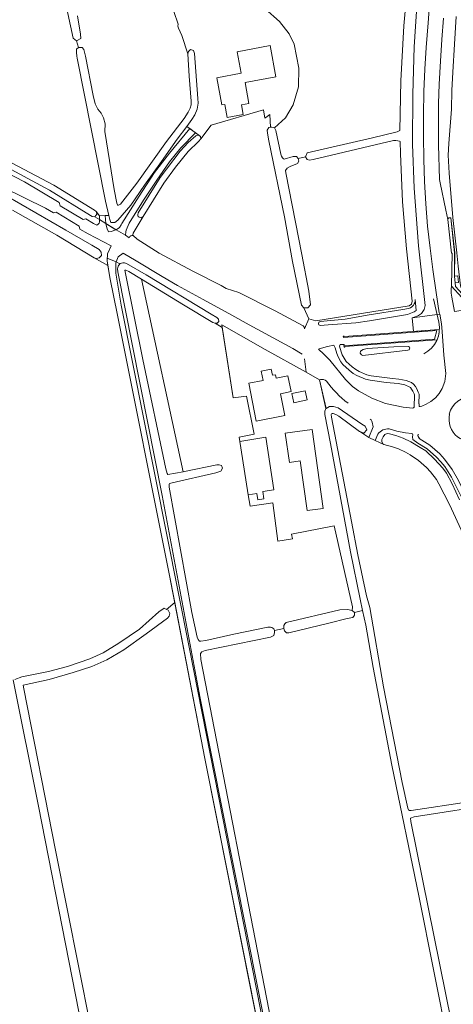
# Model space of a CAD drawing. Header units: metres. Extents: x 209813 to 223847, y 571801 to 587119.
# Tile 368 of 656: x 217443 to 217636, y 578054 to 578491. Entities that reach past the tile are written whole.
import ezdxf

# ---------------------------------------------------------------- set-up
doc = ezdxf.new("R2010")
doc.units = ezdxf.units.M
for name, color, linetype, lineweight in [('B-RO-BV-GELEIDECONSTRUCTIE-G', 8, 'Continuous', 0), ('B-RO-GR-BEPLANTING_CULTUUR_BOSPLANTSOEN-GV', 8, 'Continuous', 0), ('B-RO-GR-BOUWLAND-GV', 8, 'Continuous', 0), ('B-RO-GR-GRAS-GV', 8, 'Continuous', 0), ('B-RO-GR-GROENVOORZIENING-GV', 8, 'Continuous', 0), ('B-RO-IE-TERREINAFSCHEIDING_KUNSTMATIG_MUUR-GV', 8, 'Continuous', 0), ('B-RO-OG-TERREIN_CULTUURSCHEIDING-GV', 8, 'Continuous', 0), ('B-RO-OG-TERREIN_ERF-GV', 8, 'Continuous', 0), ('B-RO-OG-WATER_GREPPEL-GV', 8, 'Continuous', 0), ('B-RO-OG-WEG-GV', 8, 'Continuous', 0), ('B-RO-VH-ONVERHARD-GV', 8, 'Continuous', 0), ('B-RO-VH-VERHARDING_HALFVERHARDING-GV', 8, 'Continuous', 0), ('B-RO-VH-VERHARDING_OPEN-GV', 8, 'Continuous', 0), ('B-RO-VH-VERHARDING_PUIN-GV', 8, 'Continuous', 0), ('B-RO-VH-VERHARDING_TEGEL-GV', 8, 'Continuous', 0)]:
    doc.layers.add(name, color=color, linetype=linetype, lineweight=lineweight)

msp = doc.modelspace()

# ---------------------------------------------------------------- linework, layer by layer
at = {"layer": 'B-RO-BV-GELEIDECONSTRUCTIE-G', "flags": 128}
msp.add_lwpolyline([(217629.233, 578356.512), (217626.804, 578366.85)], dxfattribs=at)
msp.add_lwpolyline([(217629.233, 578356.512), (217626.804, 578366.85)], dxfattribs=at)
at = {"layer": 'B-RO-BV-GELEIDECONSTRUCTIE-G'}
msp.add_lwpolyline([(217622.533, 578342.557, 0.3360596), (217629.233, 578356.512)], format="xyb", dxfattribs=at)
msp.add_lwpolyline([(217622.533, 578342.557, 0.3360596), (217629.233, 578356.512)], format="xyb", dxfattribs=at)
at = {"layer": 'B-RO-GR-BEPLANTING_CULTUUR_BOSPLANTSOEN-GV', "flags": 128}
msp.add_lwpolyline([(217497.247, 578375.647), (217491.533, 578379.001), (217490.265, 578379.61), (217489.849, 578379.638), (217490.102, 578378.205), (217497.744, 578339.982), (217507.973, 578291.431), (217508.575, 578289.352), (217508.853, 578288.988), (217515.721, 578290.169)], close=True, dxfattribs=at)
at = {"layer": 'B-RO-GR-BOUWLAND-GV', "flags": 128}
msp.add_lwpolyline([(217508.382, 578229.122), (217509.068, 578228.763), (217509.846, 578227.315), (217509.537, 578226.081), (217508.797, 578225.242), (217499.352, 578218.314), (217489.361, 578211.238), (217481.841, 578206.753), (217475.191, 578203.851), (217466.852, 578201.082), (217456.174, 578198.051), (217444.686, 578195.559), (217444.979, 578193.956), (217458.972, 578122.375), (217495.227, 577940.09), (217495.534, 577939.587), (217495.782, 577939.417), (217496.225, 577939.427), (217499.324, 577939.982), (217559.911, 577952.406), (217566.079, 577953.761), (217567.095, 577953.355), (217525.265, 578163.05), (217511.995, 578232.214)], close=True, dxfattribs=at)
msp.add_lwpolyline([(217417.262, 578111.834), (217480.675, 577794.898), (217481.292, 577791.882), (217481.135, 577790.075), (217481.799, 577788.416), (217482.933, 577788.282), (217483.862, 577788.282), (217485.719, 577788.51), (217489.628, 577789.543), (217498.156, 577791.644), (217518.649, 577796.739), (217518.156, 577799.321), (217509.51, 577846.615), (217491.097, 577939.524), (217476.968, 578012.116), (217465.004, 578073.296), (217451.437, 578141.912), (217440.315, 578197.858)], dxfattribs=at)
at = {"layer": 'B-RO-GR-GRAS-GV', "flags": 128}
for points in [[(217434.537, 578429.849), (217458.27, 578417.388), (217476.398, 578406.29), (217477.098, 578405.59), (217478.504, 578403.758), (217482.74, 578403.941), (217481.303, 578410.273), (217468.712, 578473.73), (217468.51, 578474.554), (217468.384, 578476.22), (217468.384, 578477.704), (217469.275, 578478.462), (217468.401, 578481.403), (217466.9, 578482.558), (217459.74, 578515.508), (217457.128, 578525.333), (217448.625, 578566.063), (217441.906, 578606.533)], [(217569.963, 578429.895), (217570.717, 578431.678), (217599.733, 578438.38), (217610.669, 578441.045), (217611.645, 578441.371), (217611.799, 578441.573), (217612.368, 578463.687), (217613.722, 578488.032), (217615.913, 578512.369)], [(217468.781, 578492.501), (217470.165, 578484.302), (217470.341, 578482.374), (217468.401, 578481.403)], [(217469.275, 578478.462), (217470.113, 578478.462), (217470.94, 578478.398), (217471.607, 578477.564), (217472.374, 578474.626), (217475.75, 578457.066), (217476.591, 578453.404), (217477.797, 578451.063), (217479.278, 578449.274), (217480.351, 578447.269), (217481.033, 578444.617), (217480.908, 578441.07), (217485.051, 578415.388), (217486.235, 578409.391), (217486.543, 578408.665), (217486.773, 578408.471), (217487.08, 578408.471), (217487.955, 578408.953), (217495.215, 578418.156), (217508.281, 578436.635), (217516.114, 578446.853), (217517.995, 578449.693), (217518.824, 578451.423), (217519.213, 578452.91), (217519.307, 578454.598), (217518.441, 578465.73), (217517.765, 578475.591), (217515.112, 578483.734), (217513.597, 578487.045), (217513.348, 578487.821), (217513.451, 578488.715), (217511.504, 578494.372)], [(217552.084, 578495.543), (217558.433, 578489.967), (217562.772, 578484.463), (217564.942, 578479.912), (217567.059, 578469.17), (217566.87, 578460.953), (217564.542, 578453.016), (217561.155, 578447.195), (217556.313, 578442.808), (217556.817, 578441.643), (217559.004, 578431.077), (217559.372, 578430.233), (217559.857, 578429.481), (217560.274, 578429.031), (217560.57, 578428.878), (217564.495, 578430.021), (217566.043, 578430.021), (217566.771, 578429.156)], [(217571.413, 578358.06), (217574.591, 578357.157), (217615.969, 578363.776), (217616.999, 578364.526), (217617.319, 578365.863), (217614.764, 578389.108), (217613.038, 578409.931), (217612.132, 578431.429), (217612.006, 578436.663), (217611.719, 578436.802), (217610.954, 578437.017), (217610.125, 578437.155), (217609.083, 578437.14), (217573.476, 578428.703), (217571.828, 578428.483), (217570.731, 578428.742), (217569.963, 578429.895), (217566.771, 578429.156), (217567.047, 578428.049), (217566.499, 578426.933), (217563.143, 578425.557), (217561.867, 578424.864), (217561.177, 578423.857), (217561.299, 578422.874), (217568.447, 578386.535), (217571.55, 578370.339), (217572.239, 578364.234), (217571.033, 578362.926), (217569.29, 578362.926)], [(217440.989, 578198.102), (217444.085, 578199.223), (217455.95, 578201.554), (217464.377, 578203.859), (217474.3, 578207.202), (217480.248, 578209.922), (217487.195, 578214.099), (217496.262, 578220.404), (217504.953, 578228.098), (217507.321, 578229.678), (217508.382, 578229.122), (217511.995, 578232.214), (217509.568, 578244.866), (217486.491, 578359.618), (217483.224, 578376.365), (217482.338, 578381.635), (217476.264, 578385.141), (217472.065, 578387.613), (217459.66, 578395.166), (217440.013, 578406.226)], [(217639.984, 578262.555), (217633.892, 578275.634), (217629.229, 578284.772), (217628.191, 578286.741), (217625.441, 578290.196), (217623.648, 578292.113), (217620.184, 578295.247), (217616.437, 578297.66), (217614.353, 578298.907), (217611.314, 578300.301), (217608.586, 578301.28), (217604.83, 578302.278), (217600.936, 578304.127), (217598.161, 578305.434), (217594.069, 578308.005), (217593.918, 578308.061), (217584.736, 578314.853), (217583.441, 578315.609), (217582.337, 578316.004), (217581.803, 578316.036), (217581.615, 578315.915), (217581.457, 578315.635), (217581.472, 578314.392), (217590.361, 578268.18), (217593.244, 578253.309), (217597.032, 578235.113), (217598.495, 578229.957), (217604.555, 578194.735), (217612.863, 578152.379), (217615.375, 578140.987), (217615.689, 578140.238), (217616.178, 578139.853), (217616.93, 578139.853), (217642.431, 578143.784)], [(217633.659, 578035.225), (217620.251, 578102.128), (217608.323, 578160.101), (217600.028, 578203.319), (217596.732, 578222.131), (217595.369, 578228.667), (217591.71, 578227.836), (217591.761, 578226.589), (217591.067, 578225.598), (217588.456, 578225.139), (217580.432, 578222.964), (217562.68, 578218.709), (217561.597, 578218.748), (217560.683, 578219.701), (217560.453, 578220.738)], [(217556.176, 578219.767), (217556.277, 578218.828), (217555.937, 578217.569), (217554.442, 578216.814), (217525.486, 578210.852), (217523.935, 578210.319), (217523.379, 578209.519), (217523.587, 578206.98), (217554.782, 578046.332)]]:
    msp.add_lwpolyline(points, dxfattribs=at)
for points in [[(217522.468, 578436.749), (217517.923, 578432.232), (217512.33, 578425.336), (217507.185, 578418.2), (217497.965, 578403.475), (217493.58, 578396.099), (217493.423, 578395.284), (217493.521, 578394.934), (217495.332, 578393.397), (217505.075, 578387.211), (217520.003, 578379.251), (217532.584, 578372.772), (217534.79, 578371.434), (217540.383, 578369.688), (217556.535, 578361.593), (217568.92, 578354.931), (217569.555, 578354.264), (217569.522, 578353.674), (217571.413, 578358.06), (217569.29, 578362.926), (217568.197, 578364.17), (217564.211, 578383.472), (217560.729, 578403.24), (217553.67, 578436.987), (217553.067, 578440.406), (217553.024, 578441.68), (217553.786, 578442.913), (217554.449, 578442.992), (217554.147, 578448.74), (217552.435, 578447.359), (217551.973, 578447.082), (217551.345, 578450.697), (217528.207, 578443.925), (217523.564, 578437.907)], [(217533.069, 578354.232), (217529.914, 578356.047), (217528.909, 578356.364), (217515.784, 578364.251), (217497.247, 578375.647), (217515.721, 578290.169), (217516.276, 578290.264), (217530.664, 578293.299), (217531.708, 578293.299), (217532.716, 578292.907), (217533.108, 578291.729), (217532.49, 578290.439), (217530.227, 578289.685), (217510.828, 578285.343), (217509.628, 578284.927), (217509.468, 578284.767), (217509.439, 578283.373), (217519.573, 578227.749), (217521.911, 578216.88), (217522.378, 578215.712), (217522.776, 578215.197), (217522.922, 578215.097), (217523.503, 578215.097), (217525.778, 578215.361), (217538.162, 578218.22), (217553.231, 578221.255), (217554.405, 578221.306), (217555.126, 578221.09), (217555.925, 578220.557), (217556.176, 578219.767), (217560.453, 578220.738), (217560.403, 578220.961), (217560.403, 578222), (217560.773, 578222.698), (217561.424, 578223.291), (217585.183, 578228.996), (217588.634, 578229.134), (217590.678, 578228.577), (217590.801, 578230.237), (217582.735, 578266.242), (217563.725, 578262.514), (217564.2, 578260.428), (217557.784, 578259.468), (217555.566, 578276.374), (217545.488, 578274.877), (217544.576, 578279.965), (217540.568, 578305.577), (217547.192, 578306.946), (217543.805, 578323.774), (217537.878, 578323.033)], [(217698.863, 578144.026), (217695.756, 578150.01), (217695.186, 578149.355), (217694.241, 578148.875), (217618.268, 578137.144), (217616.561, 578136.511), (217616.818, 578135.027), (217634.829, 578045.857), (217641.337, 578013.166), (217695.277, 578022.227), (217694.35, 578028.33), (217740.298, 578032.101), (217739.171, 578041.529), (217718.773, 578037.558), (217713.57, 578061.02), (217712.718, 578065.911)]]:
    msp.add_lwpolyline(points, close=True, dxfattribs=at)
at = {"layer": 'B-RO-GR-GROENVOORZIENING-GV', "flags": 128}
for points in [[(217619.637, 578499), (217618.216, 578478.747), (217617.698, 578457.741), (217617.542, 578435.48), (217618.187, 578416.01), (217620.217, 578390.421), (217623.105, 578363.903), (217622.605, 578362.229), (217622.396, 578361.711), (217622.15, 578361.226), (217621.859, 578360.784), (217621.514, 578360.392), (217621.116, 578360.048), (217620.673, 578359.747), (217620.191, 578359.483), (217619.134, 578359.038), (217617.419, 578358.493), (217629.632, 578360.128), (217629.391, 578360.748), (217627.995, 578369.76), (217626.515, 578379.954), (217625.275, 578389.411), (217624.225, 578399.174), (217623.408, 578409.01), (217622.891, 578418.94), (217622.577, 578428.745), (217622.376, 578439.064), (217622.376, 578448.595), (217622.586, 578458.864), (217623.018, 578468.729), (217623.544, 578478.367), (217624.468, 578489.343), (217625.252, 578499.233)], [(217634.994, 578367.642), (217636.077, 578361.327), (217643.992, 578362.41), (217634.731, 578372.557), (217634.721, 578371.143)]]:
    msp.add_lwpolyline(points, dxfattribs=at)
msp.add_lwpolyline([(217478.504, 578403.758), (217477.098, 578405.59), (217477.452, 578404.439), (217476.501, 578403.31), (217478.546, 578402.072)], close=True, dxfattribs=at)
at = {"layer": 'B-RO-GR-GROENVOORZIENING-GV'}
msp.add_lwpolyline([(217634.721, 578371.143, 0.0836938), (217634.994, 578367.642)], format="xyb", dxfattribs=at)
at = {"layer": 'B-RO-IE-TERREINAFSCHEIDING_KUNSTMATIG_MUUR-GV', "flags": 128}
msp.add_lwpolyline([(217586.785, 578350.385), (217586.852, 578349.789), (217628.287, 578352.848), (217627.276, 578349.057), (217587.09, 578346.091), (217587.148, 578345.479), (217587.403, 578345.526), (217587.409, 578345.799), (217628.394, 578348.768), (217628.891, 578350.11), (217629.127, 578351.041), (217629.297, 578352.047), (217629.373, 578353.274), (217587.11, 578350.153), (217587.086, 578350.408)], close=True, dxfattribs=at)
at = {"layer": 'B-RO-OG-TERREIN_CULTUURSCHEIDING-GV', "flags": 128}
msp.add_lwpolyline([(217482.74, 578403.941), (217481.14, 578403.872), (217481.409, 578400.34), (217485.964, 578397.583), (217487.397, 578398.511), (217488.153, 578399.757), (217488.421, 578400.287), (217496.242, 578412.5), (217503.055, 578422.971), (217509.693, 578431.492), (217518.626, 578442.493), (217517.376, 578443.434), (217513.104, 578437.761), (217506.063, 578427.873), (217498.499, 578417.331), (217492.469, 578408.455), (217486.672, 578401.797), (217485.443, 578400.744), (217483.645, 578400.802), (217483.147, 578402.149)], close=True, dxfattribs=at)
for points in [[(217495.691, 578404.85), (217495.798, 578405.045), (217505.555, 578420.783), (217514.405, 578432.392), (217517.999, 578436.294), (217521.289, 578439.209), (217522.173, 578439.553), (217522.632, 578439.477), (217521.244, 578440.522), (217514.623, 578433.841), (217509.682, 578427.625), (217503.978, 578419.58), (217498.07, 578410.637), (217491.745, 578400.495), (217490.376, 578397.346), (217490.243, 578396.693), (217490.078, 578395.094), (217491.814, 578394.043)], [(217493.521, 578394.934), (217493.423, 578395.284), (217493.58, 578396.099), (217497.914, 578403.39)]]:
    msp.add_lwpolyline(points, dxfattribs=at)
at = {"layer": 'B-RO-OG-TERREIN_CULTUURSCHEIDING-GV'}
for points in [[(217497.914, 578403.39, -0.9039549), (217495.691, 578404.85)], [(217491.814, 578394.043, -0.4554889), (217493.521, 578394.934)]]:
    msp.add_lwpolyline(points, format="xyb", dxfattribs=at)
at = {"layer": 'B-RO-OG-TERREIN_ERF-GV', "flags": 128}
msp.add_lwpolyline([(217511.504, 578494.372), (217513.451, 578488.715), (217513.348, 578487.821), (217513.597, 578487.045), (217515.112, 578483.734), (217517.765, 578475.591), (217518.017, 578476.683), (217518.956, 578477.537), (217520.291, 578477.003), (217520.703, 578475.813), (217522.286, 578455.713), (217522.368, 578453.78), (217521.924, 578451.032), (217520.856, 578448.539), (217519.62, 578446.415), (217517.376, 578443.434), (217522.632, 578439.477), (217522.863, 578439.438), (217523.409, 578438.892), (217523.564, 578437.907), (217528.207, 578443.925), (217551.345, 578450.697), (217551.973, 578447.082), (217552.435, 578447.359), (217554.147, 578448.74), (217554.449, 578442.992), (217555.112, 578443.071), (217556.313, 578442.808), (217561.155, 578447.195), (217564.542, 578453.016), (217566.87, 578460.953), (217567.059, 578469.17), (217564.942, 578479.912), (217562.772, 578484.463), (217558.433, 578489.967), (217552.084, 578495.543)], dxfattribs=at)
for points in [[(217541.377, 578466.956), (217539.65, 578476.536), (217554.36, 578479.367), (217556.888, 578465.34), (217543.174, 578462.899), (217544.846, 578453.62), (217541.529, 578453.022), (217542.306, 578448.712), (217535.247, 578447.416), (217534.211, 578453.164), (217532.831, 578452.915), (217530.637, 578464.889)], [(217552.091, 578344.503), (217532.897, 578355.349), (217537.878, 578323.033), (217543.805, 578323.774), (217547.192, 578306.946), (217540.568, 578305.577), (217540.862, 578303.669), (217552.355, 578305.47), (217555.998, 578282.218), (217551.046, 578281.442), (217551.561, 578278.152), (217548.848, 578277.727), (217548.403, 578280.565), (217544.576, 578279.965), (217545.488, 578274.877), (217555.566, 578276.374), (217557.784, 578259.468), (217564.2, 578260.428), (217563.725, 578262.514), (217582.735, 578266.242), (217590.801, 578230.237), (217590.678, 578228.577), (217591.71, 578227.836), (217595.369, 578228.667), (217594.321, 578233.692), (217590.05, 578254.744), (217581.053, 578302.765), (217578.571, 578315.531), (217578.571, 578317.106), (217579.096, 578318.217), (217576.286, 578330.969), (217570.238, 578334.336)], [(217544.807, 578329.487), (217551.162, 578330.632), (217550.359, 578334.816), (217554.761, 578335.66), (217555.306, 578333.045), (217556.651, 578333.255), (217557.03, 578331.696), (217562.233, 578332.739), (217563.604, 578325.743), (217558.884, 578324.818), (217560.788, 578315.103), (217548.06, 578312.609)], [(217563.906, 578324.922), (217569.82, 578326.16), (217570.676, 578322.069), (217564.762, 578320.831)], [(217561.034, 578307.319), (217572.947, 578308.979), (217577.825, 578273.972), (217570.723, 578272.982), (217567.658, 578294.972), (217562.848, 578294.302)]]:
    msp.add_lwpolyline(points, close=True, dxfattribs=at)
at = {"layer": 'B-RO-OG-WATER_GREPPEL-GV', "flags": 128}
msp.add_lwpolyline([(217609.283, 578345.666), (217597.419, 578344.86), (217595.539, 578344.439), (217594.376, 578343.718), (217594.238, 578342.846), (217594.927, 578342.11), (217595.387, 578341.814), (217615.458, 578344.073), (217616.02, 578344.312), (217616.204, 578344.68), (217616.312, 578345.165), (217616.146, 578345.539), (217615.76, 578345.812)], close=True, dxfattribs=at)
at = {"layer": 'B-RO-OG-WEG-GV', "flags": 128}
for points in [[(217631.236, 578491.425), (217630.524, 578481.934), (217629.852, 578472.355), (217629.35, 578462.099), (217629.071, 578453.585), (217628.965, 578444.245), (217629.088, 578435.282), (217629.509, 578419.802), (217629.764, 578418.305), (217632.353, 578406.207), (217633.17, 578402.108)], [(217647.056, 578362.83), (217646.13, 578369.643), (217645.8, 578369.598), (217645.545, 578368.711), (217644.929, 578368.198), (217643.97, 578367.82), (217642.723, 578367.681), (217641.906, 578367.804), (217640.844, 578368.801), (217639.526, 578370.581), (217638.83, 578372.71), (217637.694, 578381.358), (217637.2, 578387.359), (217635.404, 578402.935), (217633.751, 578422.711), (217633.316, 578430.607), (217633.554, 578435.819), (217634.743, 578451.041), (217634.992, 578459.277), (217635.349, 578467.509), (217636.07, 578479.847), (217636.914, 578492.18)], [(217436.992, 578423.107), (217445.311, 578418.856), (217460.739, 578409.587), (217461.079, 578408.236), (217471.354, 578402.052), (217472.558, 578402.383), (217475.856, 578400.314), (217477.333, 578399.548), (217478.034, 578399.994), (217478.367, 578400.405), (217478.572, 578401.02), (217478.546, 578402.072), (217476.501, 578403.31), (217475.299, 578403.385), (217474.514, 578403.821), (217456.326, 578415.099), (217433.467, 578427.434)], [(217436.976, 578412.743), (217463.647, 578397.348), (217475.186, 578390.777), (217478.409, 578388.822), (217479.375, 578387.555), (217479.432, 578386.142), (217478.473, 578385.063), (217477.274, 578384.863), (217476.264, 578385.141), (217482.338, 578381.635), (217481.989, 578383.708), (217482.137, 578386.85), (217483.705, 578390.432), (217473.529, 578395.674), (217469.875, 578397.839), (217469.58, 578399.101), (217459.274, 578405.3), (217458.123, 578405.02), (217454.554, 578407.079), (217435.703, 578416.495)], [(217633.69, 578402.804), (217634.453, 578402.862), (217636.235, 578387.317), (217636.067, 578376.951), (217637.553, 578377.127), (217637.879, 578374.147), (217636.401, 578373.972), (217636.585, 578372.336), (217645.4, 578362.603)], [(217568.477, 578342.398), (217564.34, 578344.931), (217552.146, 578351.603), (217544.967, 578355.37), (217537.325, 578359.608), (217524.554, 578366.593), (217513.239, 578372.801), (217506.388, 578376.775), (217494.832, 578383.699), (217489.107, 578387.163), (217486.844, 578385.534), (217485.905, 578383.392)], [(217487.644, 578382.373), (217487.816, 578382.611), (217488.945, 578382.83), (217489.722, 578382.83), (217490.502, 578382.59), (217499.223, 578377.533), (217528.115, 578360.156), (217530.688, 578358.639), (217531.368, 578357.959), (217531.506, 578356.922), (217530.776, 578356.111), (217529.914, 578356.047), (217533.069, 578354.232), (217532.897, 578355.349), (217552.091, 578344.503), (217570.238, 578334.336), (217569.627, 578340.268)], [(217620.839, 578319.09), (217621.707, 578319.354), (217623.58, 578320.118), (217625.656, 578321.303), (217627.705, 578323.047), (217629.309, 578324.937), (217630.693, 578327.121), (217631.872, 578330.258), (217632.291, 578333.821), (217631.44, 578341.915), (217630.647, 578352.399), (217630.355, 578355.863), (217629.632, 578360.128), (217617.419, 578358.493), (217617.867, 578352.425), (217629.373, 578353.274), (217629.297, 578352.047), (217629.127, 578351.041), (217628.891, 578350.11), (217628.394, 578348.768), (217587.409, 578345.799), (217587.403, 578345.526), (217587.148, 578345.479), (217587.09, 578346.091), (217587.11, 578346.683), (217585.438, 578346.589), (217585.074, 578345.873), (217585.792, 578343.347), (217586.288, 578342.129), (217588.116, 578339.158), (217590.688, 578336.753), (217592.35, 578335.497), (217593.75, 578334.641), (217597.197, 578333.225), (217599.139, 578332.773), (217608.624, 578331.505), (217611.388, 578331.303), (217614.629, 578330.69), (217617.011, 578329.739), (217617.994, 578329.077), (217618.783, 578328.055), (217619.459, 578326.947), (217620.073, 578325.521), (217620.406, 578324.558), (217620.252, 578320.281), (217620.476, 578320.272), (217620.443, 578319.341)], [(217618.165, 578318.892), (217618.355, 578324.312), (217618.19, 578324.791), (217617.661, 578326.018), (217617.117, 578326.909), (217616.596, 578327.585), (217616.062, 578327.944), (217614.038, 578328.753), (217611.16, 578329.296), (217605.757, 578329.771), (217598.764, 578330.788), (217596.598, 578331.292), (217592.815, 578332.846), (217591.212, 578333.827), (217589.387, 578335.206), (217586.574, 578337.836), (217585.758, 578339.033), (217584.473, 578341.235), (217583.881, 578342.688), (217583.157, 578345.231), (217582.602, 578346.366), (217579.738, 578345.784), (217576.136, 578344.728), (217575.765, 578344.537)], [(217575.765, 578344.537), (217578.211, 578342.35), (217580.736, 578339.743), (217587.789, 578331.094), (217590.911, 578328.07), (217593.473, 578326.1), (217599.404, 578322.834), (217605.501, 578320.496), (217613.321, 578318.85), (217617.666, 578318.379)], [(217576.603, 578331.112), (217576.286, 578330.969), (217579.113, 578318.252), (217580.729, 578319.212), (217582.434, 578319.212), (217584.446, 578318.487), (217594.95, 578311.276), (217596.534, 578310.358), (217597.168, 578308.772), (217595.933, 578307.312), (217594.069, 578308.005), (217598.161, 578305.434), (217599.964, 578310.085), (217599.583, 578312.217)], [(217617.127, 578307.159), (217614.38, 578307.461), (217610.484, 578308.209), (217607.109, 578309.203)], [(217602.151, 578306.833), (217600.936, 578304.127), (217604.83, 578302.278), (217604.344, 578302.625), (217604.011, 578303.046), (217603.918, 578303.708), (217603.924, 578304.506), (217604.421, 578305.716), (217605.228, 578306.667), (217606.268, 578307.193), (217607.324, 578307.021), (217610.142, 578306.272), (217613.289, 578305.143), (217616.791, 578303.537), (217620.902, 578300.975), (217623.352, 578299.425), (217627.319, 578295.836), (217630.906, 578291.809), (217632.614, 578289.555), (217635.129, 578284.876), (217638.314, 578277.694)], [(217639.5, 578278.333), (217634.837, 578287.801), (217631.774, 578292.457), (217630.14, 578294.533), (217628.15, 578296.696), (217624, 578300.352), (217619.823, 578302.906), (217617.69, 578304.482), (217617.567, 578305.658), (217617.611, 578306.558)], [(217620.054, 578305.839), (217620.63, 578305.009), (217620.439, 578304.899), (217625.181, 578301.939), (217629.555, 578298.091), (217631.647, 578295.816), (217635.049, 578291.175), (217637.909, 578286.292), (217641.57, 578278.617), (217647.561, 578265.615), (217649.429, 578266.483), (217641.977, 578282.737), (217639.304, 578289.549), (217642.185, 578290.499), (217642.108, 578290.705), (217642.99, 578291.022)]]:
    msp.add_lwpolyline(points, dxfattribs=at)
at = {"layer": 'B-RO-OG-WEG-GV'}
for points in [[(217633.17, 578402.108, -0.3618789), (217633.69, 578402.804)], [(217579.267, 578330.436, 0.2184967), (217576.603, 578331.112)], [(217588.88, 578320.586, -0.07558), (217579.267, 578330.436)], [(217617.666, 578318.379, 0.3359336), (217618.165, 578318.892)], [(217620.443, 578319.341, 0.356779), (217620.839, 578319.09)], [(217599.583, 578312.217, 0.2329266), (217598.766, 578313.494)], [(217633.985, 578315.793, 1.180805), (217653.188, 578314.2)], [(217607.109, 578309.203, 0.2860161), (217602.151, 578306.833)], [(217617.611, 578306.558, 0.3898016), (217617.127, 578307.159)], [(217620.266, 578306.674, 0.3755132), (217619.892, 578306.404)], [(217619.892, 578306.404, 0.1523726), (217620.054, 578305.839)]]:
    msp.add_lwpolyline(points, format="xyb", dxfattribs=at)
at = {"layer": 'B-RO-OG-WEG-GV', "flags": 128}
for points in [[(217482.545, 578396.56), (217483.769, 578396.737), (217485.871, 578397.523), (217481.409, 578400.34), (217481.468, 578399.559), (217481.929, 578397.918)], [(217585.721, 577873.211), (217586.36, 577873.332), (217574.761, 577930.933), (217523.202, 578189.753), (217506.452, 578279.61), (217486.707, 578378.907), (217486.558, 578380.251), (217486.918, 578381.36), (217487.644, 578382.373), (217485.905, 578383.392), (217485.753, 578383.046), (217485.848, 578378.368), (217488.138, 578364.097), (217518.499, 578211.578), (217561.083, 577995.327)], [(217618.661, 578366.561), (217618.607, 578365.482), (217618.301, 578364.762), (217617.869, 578364.151), (217617.186, 578363.323), (217616.593, 578362.963), (217615.658, 578362.693), (217613.159, 578362.208), (217598.33, 578359.781), (217587.632, 578357.924), (217576.492, 578356.854), (217575.926, 578356.539), (217575.8, 578355.752), (217575.989, 578355.311), (217576.461, 578355.122), (217580.048, 578355.343), (217592.32, 578356.287), (217598.424, 578357.168), (217615.302, 578360.008), (217618.275, 578361.097), (217619.19, 578361.801)], [(217616.146, 578345.539), (217616.312, 578345.165), (217616.204, 578344.68), (217616.02, 578344.312), (217615.458, 578344.073), (217595.387, 578341.814), (217594.927, 578342.11), (217594.238, 578342.846), (217594.376, 578343.718), (217595.539, 578344.439), (217597.419, 578344.86), (217609.283, 578345.666), (217615.76, 578345.812)]]:
    msp.add_lwpolyline(points, close=True, dxfattribs=at)
at = {"layer": 'B-RO-VH-ONVERHARD-GV', "flags": 128}
msp.add_lwpolyline([(217478.504, 578403.758), (217478.546, 578402.072), (217481.409, 578400.34), (217481.14, 578403.872)], close=True, dxfattribs=at)
at = {"layer": 'B-RO-VH-VERHARDING_HALFVERHARDING-GV', "flags": 128}
msp.add_lwpolyline([(217585.721, 577873.211), (217561.083, 577995.327), (217518.499, 578211.578), (217488.138, 578364.097), (217485.848, 578378.368), (217485.753, 578383.046), (217485.905, 578383.392), (217482.046, 578384.909), (217481.989, 578383.708), (217483.224, 578376.365), (217486.491, 578359.618), (217509.568, 578244.866), (217525.265, 578163.05), (217567.237, 577953.299), (217567.63, 577952.314), (217567.574, 577951.66), (217567.491, 577951.373), (217583.179, 577872.729)], close=True, dxfattribs=at)
at = {"layer": 'B-RO-VH-VERHARDING_OPEN-GV'}
msp.add_lwpolyline([(217633.751, 578315.754, -0.8491567), (217653.401, 578314.262)], format="xyb", dxfattribs=at)
at = {"layer": 'B-RO-VH-VERHARDING_PUIN-GV', "flags": 128}
msp.add_lwpolyline([(217521.244, 578440.522), (217518.626, 578442.493), (217509.693, 578431.492), (217503.055, 578422.971), (217496.242, 578412.5), (217488.421, 578400.287), (217488.153, 578399.757), (217487.397, 578398.511), (217485.964, 578397.583), (217490.078, 578395.094), (217490.243, 578396.693), (217490.376, 578397.346), (217491.745, 578400.495), (217498.07, 578410.637), (217503.978, 578419.58), (217509.682, 578427.625), (217514.623, 578433.841)], close=True, dxfattribs=at)
at = {"layer": 'B-RO-VH-VERHARDING_TEGEL-GV', "flags": 128}
for points in [[(217633.17, 578402.108), (217634.799, 578387.164)], [(217645.4, 578362.603), (217636.585, 578372.336), (217636.067, 578376.951), (217636.16, 578387.329), (217634.453, 578402.862), (217633.69, 578402.804)], [(217634.799, 578387.164), (217635.03, 578387.206), (217634.731, 578372.557), (217643.992, 578362.41)]]:
    msp.add_lwpolyline(points, dxfattribs=at)

doc.saveas('drawing.dxf')
